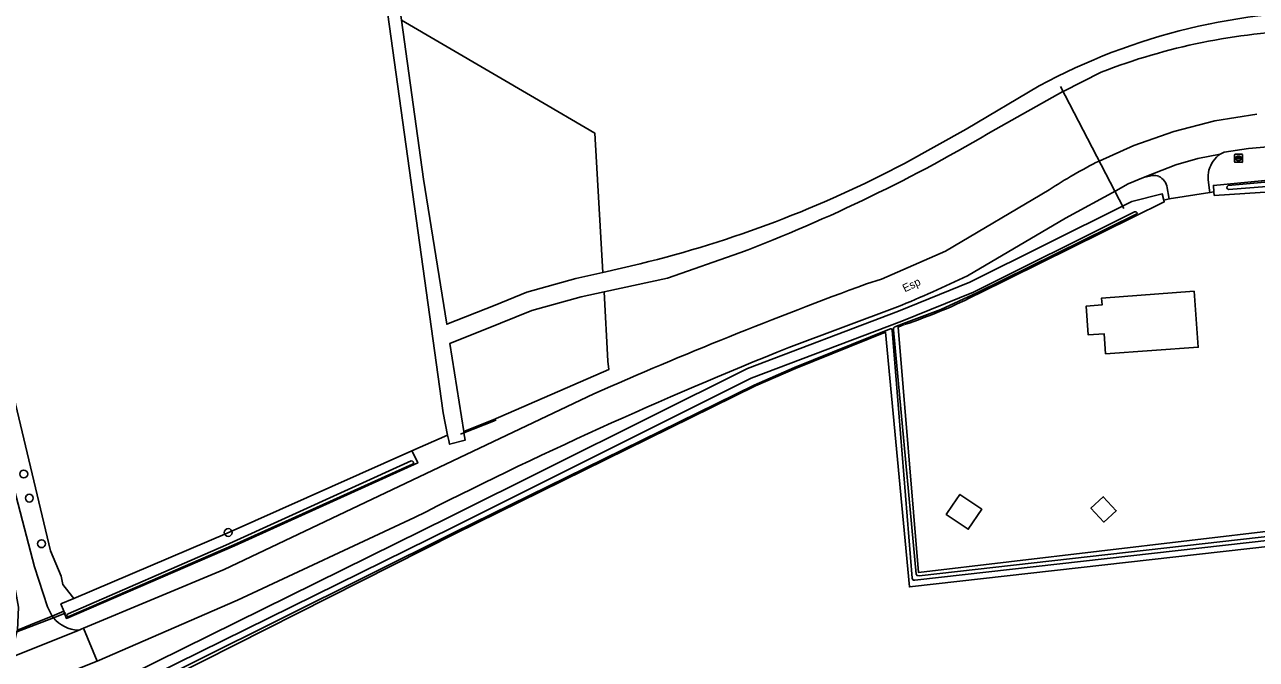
# Model space of a CAD drawing. Extents: x 161385 to 162589, y 388479 to 389756.
# Drawn here: x 162275.7 to 162429.6, y 389517.9 to 389597.2 of the extents above; entities that cross this region are included whole.
import ezdxf

# ---------------------------------------------------------------- set-up
doc = ezdxf.new("R2010")
doc.units = 0
for name, color, linetype in [('IMGEO_Boom', 7, 'Continuous'), ('IMGEO_Bouwland', 7, 'Continuous'), ('IMGEO_Duiker', 7, 'Continuous'), ('IMGEO_Erf', 7, 'Continuous'), ('IMGEO_Grasland_overig', 7, 'Continuous'), ('IMGEO_Groenvoorziening', 7, 'Continuous'), ('IMGEO_Loofbos', 7, 'Continuous'), ('IMGEO_Oever', 7, 'Continuous'), ('IMGEO_Openbare_ruimte_label', 7, 'Continuous'), ('IMGEO_Pand', 7, 'Continuous'), ('IMGEO_Rijbaan_lokaal_gesloten', 7, 'Continuous'), ('IMGEO_Rijbaan_lokaal_open', 7, 'Continuous'), ('IMGEO_Rioolput', 7, 'Continuous'), ('IMGEO_Waterloop', 7, 'Continuous')]:
    doc.layers.add(name, color=color, linetype=linetype)

msp = doc.modelspace()

# ---------------------------------------------------------------- linework, layer by layer
at = {"layer": 'IMGEO_Boom'}
for centre in [(162275.6, 389541.01), (162276.3, 389538), (162301.15, 389533.7), (162277.82, 389532.3)]:
    msp.add_circle(centre, 0.489, dxfattribs=at)
at = {"layer": 'IMGEO_Bouwland'}
for points in [[(162496.19, 389612.91), (162481.08, 389632.53), (162456.22, 389661.77), (162455.16, 389662.82), (162449.46, 389669.13), (162445.05, 389674.92), (162440.48, 389682.07), (162436.57, 389689.6), (162431.13, 389699.42), (162430.29, 389698.26), (162425.82, 389693.87), (162416.7, 389686.29), (162405.96, 389676.81), (162402.25, 389673.34), (162397.7, 389669.06), (162385.15, 389658.37), (162325.08, 389605.29), (162324.14, 389604.46), (162322.11, 389602.67), (162322.8, 389597.7), (162339.42, 389588), (162346.95, 389583.61), (162347.95, 389566.2), (162352.65, 389567.29)], [(162385.66, 389579.81), (162393.36, 389584.11), (162402.49, 389589.52)]]:
    msp.add_lwpolyline(points, dxfattribs=at)
msp.add_lwpolyline([(162444, 389533.43), (162443.61, 389533.38), (162386.27, 389526.91), (162383.3, 389558.74), (162372.05, 389554.21), (162367.03, 389552.01), (162329.55, 389533.6), (162286.17, 389511.67), (162288.77, 389500), (162293.4, 389484.75), (162297.92, 389481.27), (162305.07, 389475.18), (162308.64, 389472.86), (162312.17, 389471.92), (162373.05, 389460.32), (162421.02, 389449.24), (162445.24, 389443.93), (162452.92, 389442.51)], close=True, dxfattribs=at)
for centre, radius, start, end in [((162439.59, 389520.52), 78.34, 88.8894, 118.2652), ((162318.36, 389707.53), 144.37, 283.7402, 297.7867)]:
    msp.add_arc(centre, radius, start, end, dxfattribs=at)
at = {"layer": 'IMGEO_Duiker'}
for points in [[(162405.14, 389589.44), (162413.07, 389574.19)], [(162330.17, 389545.99), (162330.61, 389546.16), (162334.29, 389547.63), (162334.65, 389547.78)], [(162280.86, 389523.67), (162280.69, 389523.6), (162279.3, 389523.06), (162274.75, 389521.28), (162271.92, 389520.17), (162271.59, 389520.04)]]:
    msp.add_lwpolyline(points, dxfattribs=at)
at = {"layer": 'IMGEO_Erf'}
for points in [[(162321.07, 389598.73), (162271.67, 389628.98), (162262.97, 389614.25), (162261.33, 389609.47), (162261.33, 389604.96), (162261.89, 389601.4), (162269.93, 389569.01), (162278.94, 389531.43), (162280.27, 389528.23), (162280.47, 389527.21), (162280.78, 389526.82), (162281.86, 389525.47), (162301, 389533.64), (162324.11, 389543.91), (162328.57, 389545.88), (162328, 389548.66)], [(162421.88, 389563.84), (162422.38, 389556.86), (162410.8, 389556.03), (162410.61, 389558.54), (162408.63, 389558.4), (162408.37, 389562), (162410.35, 389562.15), (162410.29, 389562.99)], [(162395.32, 389536.62), (162393.63, 389534.12), (162390.89, 389535.97), (162391.67, 389537.13), (162392.58, 389538.47)], [(162410.51, 389538.17), (162412.12, 389536.43), (162410.57, 389535), (162408.96, 389536.74)]]:
    msp.add_lwpolyline(points, close=True, dxfattribs=at)
for points in [[(162443.75, 389574.74), (162443.51, 389577.06), (162424.38, 389575.83), (162424.34, 389576.27), (162423.83, 389576.18), (162418.75, 389575.39), (162418.08, 389575.22), (162418.13, 389575), (162394.88, 389563.54)], [(162385.64, 389559.68), (162384.87, 389559.37), (162387.43, 389528.69), (162443.86, 389535.38), (162443.75, 389574.74)]]:
    msp.add_lwpolyline(points, dxfattribs=at)
msp.add_arc((162366.14, 389619.3), 62.73, 288.1157, 297.2667, dxfattribs=at)
at = {"layer": 'IMGEO_Grasland_overig'}
for points in [[(162256.51, 389597.68), (162262.54, 389577.03), (162269.73, 389548.29), (162274.13, 389528.72), (162274.95, 389524.38), (162274.8, 389521.5), (162277.36, 389522.55), (162279.14, 389523.27), (162278.57, 389524.4), (162276.93, 389529.42), (162261.46, 389588.66), (162258.49, 389598.39), (162255.08, 389606.9), (162233.8, 389654.32), (162230.02, 389663.29), (162214.78, 389699.41), (162193.9, 389749.43), (162191.17, 389749.38)], [(162279.3, 389523.06), (162279.14, 389523.27), (162277.36, 389522.55), (162274.8, 389521.5), (162274.75, 389521.28), (162273.98, 389518.09), (162282.4, 389521.48)]]:
    msp.add_lwpolyline(points, dxfattribs=at)
msp.add_arc((162282.61, 389525.74), 4.26, 219.0012, 267.191, dxfattribs=at)
at = {"layer": 'IMGEO_Groenvoorziening'}
for points in [[(162410.25, 389591.24), (162405.49, 389588.8), (162405.47, 389588.79), (162397.09, 389584.11)], [(162409.99, 389580.12), (162414.31, 389582.07), (162419.32, 389583.82), (162424.45, 389585.12), (162429.69, 389585.96)], [(162436.35, 389582.33), (162428.65, 389581.67), (162425.62, 389581.21), (162425.12, 389580.99), (162424.88, 389580.8), (162424.64, 389580.59), (162424.43, 389580.36), (162424.24, 389580.12), (162424.07, 389579.85), (162423.93, 389579.58), (162423.81, 389579.29), (162423.71, 389578.99), (162423.65, 389578.68), (162423.61, 389578.37), (162423.6, 389578.06), (162423.61, 389577.8), (162423.8, 389576.43), (162423.83, 389576.18), (162424.34, 389576.27), (162424.27, 389577.08), (162436.27, 389578.21)], [(162416.66, 389578.32), (162415.55, 389578.06), (162413.62, 389577.27), (162412.06, 389576.41), (162405.78, 389572.97), (162393.53, 389565.77)], [(162366.06, 389554.2), (162384.92, 389561.37), (162393.84, 389564.97), (162413.08, 389574.58), (162414.07, 389575.07), (162417.88, 389576.01), (162418.08, 389575.22), (162418.75, 389575.39), (162418.71, 389575.61), (162418.51, 389576.78)], [(162380.93, 389564.78), (162382.81, 389565.36), (162390.77, 389568.87), (162403.73, 389576.51)], [(162365.1, 389568.64), (162356.06, 389565.5), (162348.13, 389563.77), (162348.58, 389555.11), (162348.71, 389554.07), (162334.25, 389547.8), (162330.58, 389546.32), (162330.61, 389546.16), (162330.75, 389545.23), (162328.81, 389544.73), (162328.72, 389545.2), (162328.57, 389545.88), (162324.11, 389543.91), (162324.39, 389543.35), (162324.84, 389542.39), (162301.94, 389532.04), (162280.93, 389522.97), (162280.69, 389523.6), (162280.59, 389523.87), (162279.14, 389523.27), (162279.3, 389523.06)], [(162384.78, 389561.89), (162371.23, 389556.83)], [(162285.47, 389514.24), (162328.77, 389535.6), (162366.06, 389554.2)], [(162282.4, 389521.48), (162283.07, 389521.76), (162300.64, 389529.1), (162346.83, 389551.04)], [(162324.44, 389535.57), (162302.3, 389525.24), (162284.77, 389517.62)]]:
    msp.add_lwpolyline(points, dxfattribs=at)
for centre, radius, start, end in [((162438.58, 389517.78), 78.73, 91.9602, 111.0883), ((162292.65, 389759.26), 203.92, 290.8101, 300.8089), ((162436.42, 389527.08), 59.26, 116.4912, 123.4806), ((162416.84, 389576.7), 1.63, 68.113, 96.4987), ((162416.62, 389576.48), 1.91, 8.9286, 64.3476), ((162327.98, 389701.61), 150.82, 292.1247, 295.7602), ((162585.49, 389007.74), 593.41, 110.16554, 113.71515), ((162582.93, 389028.73), 568.95, 111.8445, 117.022), ((162282.61, 389525.74), 4.26, 219.0012, 267.191)]:
    msp.add_arc(centre, radius, start, end, dxfattribs=at)
at = {"layer": 'IMGEO_Loofbos'}
msp.add_lwpolyline([(162258.49, 389598.39), (162261.46, 389588.66), (162276.93, 389529.42), (162278.57, 389524.4), (162279.14, 389523.27), (162280.59, 389523.87), (162280.24, 389524.78), (162281.86, 389525.47), (162280.78, 389526.82), (162280.47, 389527.21), (162280.27, 389528.23), (162278.94, 389531.43), (162269.93, 389569.01), (162261.89, 389601.4)], dxfattribs=at)
for points in [[(162346.95, 389583.61), (162339.42, 389588), (162322.8, 389597.7), (162325.57, 389577.86), (162328.45, 389559.73), (162334.51, 389562.12), (162338.45, 389563.72), (162344.6, 389565.42), (162347.95, 389566.2)], [(162348.13, 389563.77), (162345.25, 389563.14), (162339.1, 389561.44), (162335.16, 389559.85), (162328.83, 389557.31), (162330.58, 389546.32), (162334.25, 389547.8), (162348.71, 389554.07), (162348.58, 389555.11)]]:
    msp.add_lwpolyline(points, close=True, dxfattribs=at)
at = {"layer": 'IMGEO_Oever'}
for points in [[(162426.12, 389577.04), (162436.21, 389577.98), (162444.23, 389578.66), (162444.62, 389578.65), (162444.8, 389578.54), (162444.87, 389578.35), (162444.97, 389534.73), (162444.9, 389534.44), (162444.82, 389534.35), (162444.67, 389534.27), (162443.52, 389534.11), (162386.94, 389527.73), (162386.76, 389527.77), (162386.71, 389527.79), (162386.64, 389527.98), (162384.12, 389558.99), (162384.08, 389559.12), (162384, 389559.15), (162383.92, 389559.14), (162383.78, 389559.11), (162371.91, 389554.33), (162366.87, 389552.12), (162329.37, 389533.71), (162286.3, 389512.27)], [(162436.27, 389578.21), (162424.27, 389577.08), (162424.34, 389576.27), (162424.38, 389575.83), (162443.51, 389577.06)], [(162443.18, 389577.89), (162426.16, 389576.54)], [(162394.88, 389563.54), (162418.13, 389575), (162418.08, 389575.22), (162417.88, 389576.01), (162414.07, 389575.07), (162413.08, 389574.58), (162393.84, 389564.97), (162384.92, 389561.37), (162366.06, 389554.2), (162328.77, 389535.6), (162285.47, 389514.24)], [(162286.05, 389513.07), (162329.25, 389534.38), (162366.51, 389552.97), (162385.34, 389560.13), (162394.3, 389563.74), (162413.57, 389573.36), (162414.25, 389573.7)], [(162414.54, 389573.77), (162414.62, 389573.76), (162414.7, 389573.69), (162414.72, 389573.65), (162414.72, 389573.59), (162414.69, 389573.52), (162414.55, 389573.43), (162394.71, 389563.66), (162390.2, 389561.56), (162385.53, 389559.82), (162384.47, 389559.39), (162384.36, 389559.32), (162384.31, 389559.27), (162384.28, 389559.2), (162384.27, 389559.03), (162387.11, 389528.49), (162387.23, 389528.33), (162387.51, 389528.29), (162444.22, 389534.71)], [(162384.87, 389559.37), (162385.64, 389559.68)], [(162443.86, 389535.38), (162387.43, 389528.69), (162384.87, 389559.37)], [(162284.41, 389512.5), (162284.36, 389511.56), (162286.55, 389500), (162289.36, 389488.2), (162289.65, 389487.85), (162289.82, 389487.71), (162289.98, 389487.64), (162290.26, 389487.6), (162290.4, 389487.64), (162290.61, 389487.83), (162290.73, 389488.04), (162288.77, 389500), (162286.17, 389511.67), (162329.55, 389533.6), (162367.03, 389552.01), (162372.05, 389554.21), (162383.3, 389558.74), (162386.27, 389526.91), (162443.61, 389533.38)], [(162281.03, 389523.46), (162281.14, 389523.54), (162300.84, 389532.13), (162324, 389542.66)], [(162324.32, 389542.45), (162324.31, 389542.33), (162324.2, 389542.25), (162301.87, 389532.16), (162281.24, 389523.22), (162281.11, 389523.19)], [(162324, 389542.66), (162324.18, 389542.63)]]:
    msp.add_lwpolyline(points, dxfattribs=at)
msp.add_lwpolyline([(162324.84, 389542.39), (162324.39, 389543.35), (162324.11, 389543.91), (162301, 389533.64), (162281.86, 389525.47), (162280.24, 389524.78), (162280.59, 389523.87), (162280.69, 389523.6), (162280.93, 389522.97), (162301.94, 389532.04)], close=True, dxfattribs=at)
for centre, radius, start, end in [((162426.22, 389576.8), 0.269, 112.6707, 256.3161), ((162414.58, 389572.99), 0.786, 92.8985, 114.8959), ((162366.14, 389619.3), 62.73, 288.1157, 297.2667), ((162324.01, 389542.35), 0.329, 16.8503, 56.8895), ((162281.14, 389523.34), 0.154, 131.952, 258.7404)]:
    msp.add_arc(centre, radius, start, end, dxfattribs=at)
at = {"layer": 'IMGEO_Pand'}
for points in [[(162421.88, 389563.84), (162410.29, 389562.99), (162410.35, 389562.15), (162408.37, 389562), (162408.63, 389558.4), (162410.61, 389558.54), (162410.8, 389556.03), (162422.38, 389556.86)], [(162390.89, 389535.97), (162393.63, 389534.12), (162395.32, 389536.62), (162392.58, 389538.47), (162391.67, 389537.13)], [(162408.96, 389536.74), (162410.57, 389535), (162412.12, 389536.43), (162410.51, 389538.17)]]:
    msp.add_lwpolyline(points, close=True, dxfattribs=at)
at = {"layer": 'IMGEO_Rijbaan_lokaal_gesloten'}
for points in [[(162429.69, 389585.96), (162424.45, 389585.12), (162419.32, 389583.82), (162414.31, 389582.07), (162409.99, 389580.12)], [(162393.53, 389565.77), (162405.78, 389572.97), (162412.06, 389576.41), (162413.62, 389577.27), (162415.55, 389578.06), (162416.91, 389578.61), (162419.58, 389579.65), (162422.32, 389580.45), (162425.12, 389580.99), (162425.62, 389581.21), (162428.65, 389581.67), (162436.35, 389582.33)], [(162403.73, 389576.51), (162390.77, 389568.87), (162382.81, 389565.36), (162380.93, 389564.78)], [(162371.23, 389556.83), (162384.78, 389561.89)], [(162346.83, 389551.04), (162300.64, 389529.1), (162283.07, 389521.76), (162284.77, 389517.62), (162302.3, 389525.24), (162324.44, 389535.57)], [(162274.51, 389513.54), (162284.77, 389517.62), (162283.07, 389521.76), (162282.4, 389521.48), (162273.98, 389518.09), (162256.73, 389511.13), (162234.04, 389502.53), (162227.24, 389500), (162209.08, 389493.03), (162180.59, 389482.67), (162149.26, 389472.47), (162113.07, 389461.06), (162103.55, 389458.09), (162050.46, 389441.86), (162014.71, 389430.93), (162014.07, 389430.72), (162008.66, 389428.95), (162007.84, 389428.69), (162000, 389426.14), (161919.07, 389399.82), (161874.41, 389385.9), (161832.48, 389373.05)]]:
    msp.add_lwpolyline(points, dxfattribs=at)
for centre, radius, start, end in [((162436.42, 389527.08), 59.26, 116.4912, 123.4806), ((162327.98, 389701.61), 150.82, 292.1247, 295.7602), ((162585.49, 389007.74), 593.41, 110.16554, 113.71515), ((162582.93, 389028.73), 568.95, 111.8445, 117.022)]:
    msp.add_arc(centre, radius, start, end, dxfattribs=at)
at = {"layer": 'IMGEO_Rijbaan_lokaal_open'}
for points in [[(162423.65, 389578.68), (162423.71, 389578.99), (162423.81, 389579.29), (162423.93, 389579.58), (162424.07, 389579.85), (162424.24, 389580.12), (162424.43, 389580.36), (162424.64, 389580.59), (162424.88, 389580.8), (162425.12, 389580.99), (162422.32, 389580.45), (162419.58, 389579.65), (162416.91, 389578.61), (162415.55, 389578.06), (162416.66, 389578.32)], [(162418.51, 389576.78), (162418.71, 389575.61), (162418.75, 389575.39), (162423.83, 389576.18), (162423.8, 389576.43), (162423.61, 389577.8), (162423.6, 389578.06), (162423.61, 389578.37), (162423.65, 389578.68)]]:
    msp.add_lwpolyline(points, dxfattribs=at)
for centre, radius, start, end in [((162416.84, 389576.7), 1.63, 68.113, 96.4987), ((162416.62, 389576.48), 1.91, 8.9286, 64.3476)]:
    msp.add_arc(centre, radius, start, end, dxfattribs=at)
at = {"layer": 'IMGEO_Rioolput'}
for p, q in [((162426.9, 389580.03), (162426.9, 389580.89)), ((162426.98, 389580.96), (162427.83, 389580.96)), ((162427.39, 389580.74), (162427.41, 389580.74)), ((162427.9, 389580.89), (162427.9, 389580.03)), ((162427.83, 389579.96), (162426.98, 389579.96)), ((162427.16, 389580.45), (162427.16, 389580.47)), ((162427.2, 389580.5), (162427.6, 389580.5)), ((162427.6, 389580.42), (162427.2, 389580.42)), ((162427.41, 389580.18), (162427.39, 389580.18)), ((162427.64, 389580.47), (162427.64, 389580.45))]:
    msp.add_line(p, q, dxfattribs=at)
for points in [[(162426.9, 389580.03), (162426.9, 389580.89)], [(162426.98, 389580.96), (162427.83, 389580.96)], [(162427.9, 389580.89), (162427.9, 389580.03)], [(162427.83, 389579.96), (162426.98, 389579.96)]]:
    msp.add_lwpolyline(points, dxfattribs=at)
for centre, radius, start, end in [((162426.98, 389580.88), 0.0765, 91.552, 178.448), ((162426.98, 389580.88), 0.0765, 91.552, 178.448), ((162427.83, 389580.88), 0.0765, 1.552, 88.448), ((162427.83, 389580.88), 0.0765, 1.552, 88.448), ((162426.98, 389580.03), 0.0765, 181.552, 268.448), ((162426.98, 389580.03), 0.0765, 181.552, 268.448), ((162427.2, 389580.46), 0.0403, 85.8775, 175.7526), ((162427.2, 389580.45), 0.0366, 178.938, 274.7102), ((162427.61, 389580.46), 0.0386, 1.7309, 96.639), ((162427.6, 389580.46), 0.043, 264.8664, 352.4533), ((162427.83, 389580.03), 0.0765, 271.552, 358.448), ((162427.83, 389580.03), 0.0765, 271.552, 358.448)]:
    msp.add_arc(centre, radius, start, end, dxfattribs=at)
for centre, major_axis, ratio, start_param, end_param in [((162427.39, 389580.46), (-0.387, 0.002), 0.722429, 4.712389, 7.853982), ((162427.41, 389580.46), (-0.39, 0.002), 0.717154, 1.570796, 4.712389)]:
    msp.add_ellipse(centre, major_axis=major_axis, ratio=ratio, start_param=start_param, end_param=end_param, dxfattribs=at)
at = {"layer": 'IMGEO_Waterloop'}
for points in [[(162325.57, 389577.86), (162322.8, 389597.7), (162322.11, 389602.67), (162321.46, 389607.34), (162319.7, 389608.65), (162321.07, 389598.73), (162328, 389548.66), (162328.57, 389545.88), (162328.72, 389545.2), (162328.81, 389544.73), (162330.75, 389545.23), (162330.61, 389546.16), (162330.58, 389546.32), (162328.83, 389557.31), (162335.16, 389559.85), (162339.1, 389561.44), (162345.25, 389563.14), (162348.13, 389563.77), (162356.06, 389565.5), (162365.1, 389568.64)], [(162397.09, 389584.11), (162405.47, 389588.79), (162405.49, 389588.8), (162410.25, 389591.24)], [(162402.49, 389589.52), (162393.36, 389584.11), (162385.66, 389579.81)], [(162286.3, 389512.27), (162329.37, 389533.71), (162366.87, 389552.12), (162371.91, 389554.33), (162383.78, 389559.11), (162383.92, 389559.14), (162384, 389559.15), (162384.08, 389559.12), (162384.12, 389558.99), (162386.64, 389527.98), (162386.71, 389527.79), (162386.76, 389527.77), (162386.94, 389527.73), (162443.52, 389534.11), (162444.67, 389534.27), (162444.82, 389534.35), (162444.9, 389534.44), (162444.97, 389534.73), (162444.87, 389578.35), (162444.8, 389578.54), (162444.62, 389578.65), (162444.23, 389578.66), (162436.21, 389577.98), (162426.12, 389577.04)], [(162352.65, 389567.29), (162347.95, 389566.2), (162344.6, 389565.42), (162338.45, 389563.72), (162334.51, 389562.12), (162328.45, 389559.73), (162325.57, 389577.86)], [(162426.16, 389576.54), (162443.18, 389577.89), (162443.58, 389577.82), (162443.91, 389577.33), (162444.43, 389575.42), (162444.51, 389535.18), (162444.46, 389534.88), (162444.41, 389534.78), (162444.22, 389534.71), (162387.51, 389528.29), (162387.23, 389528.33), (162387.11, 389528.49), (162384.27, 389559.03)], [(162414.25, 389573.7), (162413.57, 389573.36), (162394.3, 389563.74), (162385.34, 389560.13), (162366.51, 389552.97), (162329.25, 389534.38), (162286.05, 389513.07)], [(162384.27, 389559.03), (162384.28, 389559.2), (162384.31, 389559.27), (162384.36, 389559.32), (162384.47, 389559.39), (162385.53, 389559.82), (162390.2, 389561.56), (162394.71, 389563.66), (162414.55, 389573.43), (162414.69, 389573.52), (162414.72, 389573.59), (162414.72, 389573.65), (162414.7, 389573.69), (162414.62, 389573.76), (162414.54, 389573.77)], [(162324.18, 389542.63), (162324, 389542.66), (162300.84, 389532.13), (162281.14, 389523.54), (162281.03, 389523.46)], [(162281.11, 389523.19), (162281.24, 389523.22), (162301.87, 389532.16), (162324.2, 389542.25)], [(162324.2, 389542.25), (162324.31, 389542.33), (162324.32, 389542.45)]]:
    msp.add_lwpolyline(points, dxfattribs=at)
for centre, radius, start, end in [((162439.59, 389520.52), 78.34, 88.8894, 118.2652), ((162438.58, 389517.78), 78.73, 91.9602, 111.0883), ((162292.65, 389759.26), 203.92, 290.8101, 300.8089), ((162318.36, 389707.53), 144.37, 283.7402, 297.7867), ((162426.22, 389576.8), 0.269, 112.6707, 256.3161), ((162414.58, 389572.99), 0.786, 92.8985, 114.8959), ((162324.01, 389542.35), 0.329, 16.8503, 56.8895), ((162281.14, 389523.34), 0.154, 131.952, 258.7404)]:
    msp.add_arc(centre, radius, start, end, dxfattribs=at)

# ---------------------------------------------------------------- texts
at = {"layer": 'IMGEO_Openbare_ruimte_label'}
msp.add_text('Esp', height=1, rotation=25.6431, dxfattribs=at).set_placement((162385.71, 389563.7))

doc.saveas('drawing.dxf')
